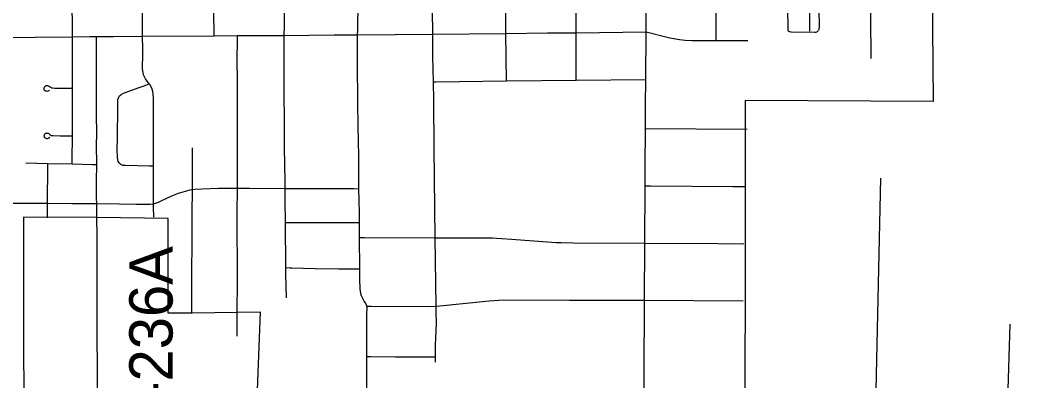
# Model space of a CAD drawing. Extents: x 0 to 34, y 0 to 22.
# Drawn here: x 3.379 to 4.037, y 17.897 to 18.133 of the extents above; entities that cross this region are included whole.
import ezdxf

# ---------------------------------------------------------------- set-up
doc = ezdxf.new("R2010")
doc.units = 0
for name, color, linetype in [('GM_X_City_Street', 7, 'Continuous'), ('GM_X_Corporation', 7, 'Continuous'), ('GM_X_County_Road', 7, 'Continuous'), ('GM_X_Minor_River', 7, 'Continuous'), ('GM_X_Township_Road', 7, 'Continuous'), ('GM_X_Township_Road_Text', 7, 'Continuous')]:
    doc.layers.add(name, color=color, linetype=linetype)

msp = doc.modelspace()

# ---------------------------------------------------------------- linework, layer by layer
at = {"layer": 'GM_X_City_Street'}
for p, q in [((3.78924, 18.06201), (3.85591, 18.06155)), ((3.52154, 17.92592), (3.52168, 17.94105))]:
    msp.add_line(p, q, dxfattribs=at)
for points in [[(3.74397, 18.09374), (3.74396, 18.09581), (3.74386, 18.1248), (3.74384, 18.12693), (3.74367, 18.15804), (3.74365, 18.17091), (3.74358, 18.18888), (3.74333, 18.21882), (3.7433, 18.22159), (3.74312, 18.25833), (3.74297, 18.26895), (3.74294, 18.27243), (3.74285, 18.29534), (3.7427, 18.31614), (3.74266, 18.31942), (3.74275, 18.34107), (3.74257, 18.3691), (3.74255, 18.37197)], [(3.55393, 17.95101), (3.55362, 17.96656), (3.55357, 17.97095), (3.55324, 18.0004), (3.55314, 18.01474), (3.55308, 18.02272), (3.55306, 18.02719), (3.55278, 18.04926), (3.55249, 18.10264), (3.55254, 18.123), (3.55259, 18.12912), (3.55242, 18.15395), (3.55232, 18.16907), (3.55219, 18.19902), (3.55195, 18.21675), (3.55197, 18.22129), (3.55201, 18.23095), (3.55177, 18.26639), (3.55175, 18.26971), (3.55152, 18.29743), (3.55154, 18.31431)], [(3.41357, 18.03875), (3.41358, 18.04153), (3.41363, 18.05719), (3.41367, 18.06793), (3.41369, 18.08845), (3.41369, 18.09124), (3.41368, 18.11903), (3.41367, 18.12208), (3.41361, 18.12659), (3.41358, 18.14522), (3.41348, 18.16786), (3.41339, 18.18403), (3.4133, 18.20424), (3.41325, 18.21747), (3.4132, 18.23222), (3.41301, 18.2633), (3.41302, 18.26496), (3.41305, 18.26948), (3.41276, 18.30744), (3.41274, 18.31039), (3.41273, 18.31248)], [(3.50663, 18.12274), (3.50639, 18.1392), (3.50633, 18.16878), (3.50621, 18.17521), (3.50583, 18.2111), (3.5058, 18.21649), (3.50576, 18.22792), (3.50544, 18.26596), (3.50541, 18.27011), (3.50527, 18.28829)], [(3.69828, 18.09329), (3.69785, 18.12436), (3.6977, 18.13403), (3.69734, 18.16704), (3.69731, 18.17056), (3.69709, 18.21533), (3.69711, 18.21837), (3.69709, 18.23608), (3.69685, 18.26418), (3.69693, 18.26864)], [(3.83569, 18.11969), (3.83575, 18.12715), (3.83606, 18.16905), (3.83602, 18.17174), (3.83598, 18.17466), (3.83555, 18.22717)], [(3.93719, 18.10788), (3.93686, 18.16163), (3.93681, 18.17013), (3.93694, 18.17278), (3.93718, 18.17451), (3.93786, 18.17692), (3.94513, 18.20403), (3.94606, 18.20813), (3.94621, 18.20927), (3.94625, 18.21023), (3.94616, 18.21115), (3.94592, 18.21178)], [(3.65163, 17.9088), (3.65163, 17.91223), (3.65163, 17.91988), (3.6521, 17.92949), (3.65224, 17.93417), (3.65211, 17.94196), (3.65207, 17.94561), (3.65186, 17.9606), (3.65149, 17.99033), (3.65071, 18.04918), (3.65046, 18.08024), (3.65026, 18.09248), (3.64999, 18.10924), (3.64986, 18.12392), (3.64955, 18.15609)], [(3.46697, 18.00387), (3.46674, 18.01072), (3.46679, 18.01257), (3.46675, 18.03369), (3.46677, 18.03728), (3.46681, 18.04584), (3.46681, 18.0816), (3.46667, 18.08475), (3.46639, 18.08634), (3.46588, 18.08787), (3.46521, 18.08934), (3.46442, 18.09073), (3.46399, 18.0913), (3.46166, 18.09447), (3.4609, 18.09577), (3.46031, 18.09713), (3.45992, 18.09853), (3.45968, 18.10128), (3.45959, 18.10463), (3.4597, 18.10775), (3.4597, 18.11404), (3.45964, 18.12248), (3.45963, 18.14203)], [(3.903, 18.13918), (3.90313, 18.12953), (3.90308, 18.1279), (3.90304, 18.12754), (3.90297, 18.12715), (3.90287, 18.1268), (3.90274, 18.12646), (3.90257, 18.12614), (3.90234, 18.12583), (3.9021, 18.12558), (3.90177, 18.12531), (3.90144, 18.12514), (3.90107, 18.125), (3.90069, 18.12489), (3.9003, 18.12484), (3.88472, 18.12523), (3.88398, 18.12528), (3.88365, 18.12536), (3.88332, 18.12549), (3.88292, 18.12595), (3.88281, 18.12632), (3.88278, 18.12677), (3.88261, 18.14201)], [(3.89713, 18.1259), (3.89716, 18.13858)], [(3.60669, 17.94544), (3.60648, 17.94612), (3.60617, 17.94684), (3.60568, 17.94761), (3.60493, 17.94877), (3.60396, 17.95048), (3.60316, 17.95228), (3.6027, 17.95382), (3.60245, 17.95531), (3.60231, 17.95695), (3.6021, 17.96315), (3.60204, 17.96998), (3.60187, 17.99045), (3.60183, 17.99422), (3.6018, 18.00041), (3.60176, 18.00663), (3.60151, 18.02245), (3.60146, 18.0283), (3.60132, 18.04382), (3.60091, 18.06351), (3.60083, 18.07883), (3.60063, 18.105), (3.60062, 18.12347)], [(3.78967, 18.12528), (3.80363, 18.12177), (3.80522, 18.12139), (3.80781, 18.1209), (3.81155, 18.12041), (3.81536, 18.12), (3.81966, 18.11978), (3.83569, 18.11969), (3.85645, 18.1197)], [(3.42971, 18.00334), (3.4297, 18.01012), (3.42962, 18.01275), (3.42952, 18.0163), (3.42942, 18.02222), (3.4294, 18.02722), (3.42955, 18.03842), (3.42956, 18.03946), (3.42947, 18.05027), (3.42954, 18.05953), (3.42948, 18.07034), (3.42949, 18.09659), (3.42934, 18.12015), (3.42932, 18.12222)], [(3.52168, 17.94105), (3.52186, 17.9621), (3.52163, 18.00617), (3.52179, 18.02288), (3.52194, 18.05438), (3.52183, 18.09493), (3.52173, 18.10532), (3.52178, 18.12158), (3.52179, 18.1229)], [(3.46677, 18.03728), (3.46425, 18.03733), (3.44818, 18.03765), (3.44674, 18.03782), (3.44542, 18.03834), (3.4444, 18.03917), (3.44372, 18.04034), (3.44333, 18.04153), (3.4431, 18.04335), (3.44298, 18.04768), (3.4431, 18.05609), (3.44331, 18.07586), (3.44337, 18.07892), (3.44344, 18.08069), (3.44375, 18.08209), (3.44453, 18.08348), (3.44554, 18.08434), (3.44709, 18.08512), (3.45013, 18.0862), (3.45681, 18.08861), (3.46008, 18.08984), (3.46399, 18.0913)], [(3.65026, 18.09248), (3.65191, 18.09251), (3.69828, 18.09329), (3.74397, 18.09374), (3.78946, 18.09419)], [(3.39872, 18.08719), (3.39837, 18.08684), (3.39791, 18.08658), (3.39745, 18.08638), (3.39695, 18.08632), (3.39647, 18.08639), (3.39604, 18.08652), (3.39567, 18.08673), (3.39538, 18.08698), (3.39519, 18.08733), (3.39507, 18.08774), (3.39506, 18.08813), (3.39513, 18.08855), (3.39529, 18.08903), (3.39558, 18.08952), (3.39595, 18.08984), (3.39644, 18.09012), (3.39683, 18.0902), (3.39725, 18.09022), (3.39796, 18.09002), (3.39867, 18.08956), (3.39899, 18.08928), (3.39931, 18.08899), (3.39961, 18.08881), (3.39992, 18.0887), (3.40029, 18.0886), (3.40065, 18.08855), (3.40221, 18.08846), (3.41154, 18.08845), (3.41369, 18.08845)], [(3.39877, 18.05604), (3.39828, 18.05566), (3.39782, 18.05539), (3.39738, 18.05528), (3.39691, 18.05523), (3.39643, 18.05532), (3.39609, 18.05547), (3.39569, 18.05577), (3.39541, 18.05615), (3.39524, 18.05657), (3.39514, 18.05702), (3.39514, 18.05746), (3.39525, 18.05792), (3.39545, 18.0583), (3.39578, 18.05861), (3.39615, 18.05883), (3.39657, 18.05898), (3.39698, 18.05905), (3.39741, 18.05902), (3.39776, 18.05888), (3.39811, 18.05866), (3.39879, 18.05806), (3.39909, 18.05782), (3.39974, 18.0575), (3.4003, 18.05738), (3.40107, 18.05732), (3.40558, 18.05714), (3.41139, 18.05717), (3.41363, 18.05719)], [(3.49195, 17.9406), (3.49184, 17.9488), (3.49205, 18.00606), (3.49227, 18.02194), (3.49244, 18.04936)], [(3.38309, 18.03939), (3.39755, 18.03908), (3.41357, 18.03875), (3.42688, 18.03847), (3.42955, 18.03842)], [(3.39731, 18.0034), (3.39737, 18.01297), (3.39736, 18.01503), (3.39752, 18.03533), (3.39755, 18.03908)], [(3.36565, 18.01302), (3.38479, 18.01303), (3.39737, 18.01297), (3.41336, 18.01289), (3.42962, 18.01275), (3.44454, 18.01263), (3.45539, 18.01238), (3.46456, 18.01235), (3.46607, 18.01251), (3.46679, 18.01257), (3.46813, 18.01305), (3.47005, 18.01376), (3.47179, 18.01451), (3.47887, 18.01779), (3.48324, 18.01955), (3.48773, 18.02097), (3.49079, 18.0217), (3.49227, 18.02194), (3.4939, 18.02221), (3.4986, 18.02253), (3.50942, 18.02282), (3.52179, 18.02288), (3.52967, 18.02287), (3.55308, 18.02272), (3.55927, 18.02269), (3.59511, 18.02262), (3.59823, 18.02254), (3.60151, 18.02245)], [(3.78902, 18.02446), (3.7927, 18.02444), (3.84665, 18.02405), (3.85437, 18.02404)], [(3.55324, 18.0004), (3.5553, 18.0004), (3.56005, 18.0004), (3.573, 18.00032), (3.59971, 18.00041), (3.6018, 18.00041)], [(3.60187, 17.99045), (3.60513, 17.99044), (3.65149, 17.99033), (3.68908, 17.99023), (3.69171, 17.99011), (3.6951, 17.9899), (3.70152, 17.98944), (3.72198, 17.98786), (3.73109, 17.98722), (3.73412, 17.98716), (3.74181, 17.98701), (3.78888, 17.98679), (3.83664, 17.98656), (3.85373, 17.98646)], [(3.55357, 17.97095), (3.55609, 17.97075), (3.55745, 17.97065), (3.57267, 17.97018), (3.58812, 17.96991), (3.59482, 17.96998), (3.59983, 17.96998), (3.60204, 17.96998)], [(3.60669, 17.94544), (3.60947, 17.94543), (3.64667, 17.94539), (3.65207, 17.94561), (3.65444, 17.9457), (3.68683, 17.94906), (3.69608, 17.94957), (3.73946, 17.94952), (3.78442, 17.94948), (3.78871, 17.94947), (3.85336, 17.94894)], [(3.60666, 17.87279), (3.60672, 17.8838), (3.6067, 17.89579), (3.60667, 17.91247), (3.60665, 17.92206), (3.60656, 17.93387), (3.60673, 17.94151), (3.60679, 17.94319), (3.60678, 17.94466), (3.60669, 17.94544)], [(3.60667, 17.91247), (3.60915, 17.91246), (3.62534, 17.91238), (3.64752, 17.91225), (3.65163, 17.91223)]]:
    msp.add_lwpolyline(points, dxfattribs=at)
at = {"layer": 'GM_X_Corporation'}
for points in [[(4.10014, 18.20248), (3.99865, 18.20243), (3.97691, 18.20118), (3.97791, 18.07974), (3.85475, 18.08023), (3.85476, 17.94557), (3.85405, 17.83728)], [(3.53433, 17.87365), (3.53693, 17.9415), (3.52157, 17.94132), (3.49184, 17.94088), (3.47638, 17.94083), (3.47645, 18.00302), (3.4296, 18.00362), (3.38167, 18.0038), (3.38158, 17.91884), (3.38195, 17.85678)]]:
    msp.add_lwpolyline(points, dxfattribs=at)
at = {"layer": 'GM_X_County_Road'}
for p, q in [((3.78967, 18.12528), (3.78974, 18.17122)), ((3.60062, 18.12347), (3.64986, 18.12392)), ((3.64986, 18.12392), (3.69785, 18.12436)), ((3.74386, 18.1248), (3.78967, 18.12528)), ((3.78946, 18.09419), (3.78967, 18.12528)), ((3.45964, 18.12248), (3.50663, 18.12274)), ((3.50663, 18.12274), (3.52179, 18.1229)), ((3.52179, 18.1229), (3.55254, 18.123)), ((3.78934, 18.07736), (3.78946, 18.09419)), ((3.78924, 18.06201), (3.78934, 18.07736)), ((3.78888, 17.98679), (3.78902, 18.02446)), ((3.78871, 17.94947), (3.78888, 17.98679))]:
    msp.add_line(p, q, dxfattribs=at)
for points in [[(3.60062, 18.12347), (3.60075, 18.12613), (3.60082, 18.12929), (3.60092, 18.14183), (3.60083, 18.1643), (3.60078, 18.16956)], [(3.55254, 18.123), (3.58534, 18.12342), (3.60062, 18.12347)], [(3.69785, 18.12436), (3.72518, 18.12461), (3.74386, 18.1248)], [(3.32893, 18.1213), (3.33781, 18.1214), (3.36897, 18.12165), (3.38922, 18.12186), (3.41367, 18.12208)], [(3.41367, 18.12208), (3.42498, 18.12219), (3.42932, 18.12222)], [(3.42932, 18.12222), (3.44051, 18.12231), (3.45964, 18.12248)], [(3.78902, 18.02446), (3.78907, 18.03648), (3.78924, 18.06201)], [(3.78856, 17.91303), (3.78866, 17.93696), (3.78871, 17.94947)], [(3.78827, 17.84915), (3.78846, 17.88461), (3.78856, 17.91303)]]:
    msp.add_lwpolyline(points, dxfattribs=at)
at = {"layer": 'GM_X_Minor_River'}
msp.add_lwpolyline([(3.94328, 18.02938), (3.93898, 17.83133), (4.02614, 17.86215), (4.02843, 17.93362)], dxfattribs=at)
at = {"layer": 'GM_X_Township_Road'}
msp.add_lwpolyline([(3.42984, 17.85995), (3.42996, 17.87086), (3.43012, 17.89735), (3.42987, 17.93314), (3.42989, 17.95747), (3.42985, 17.99148), (3.42971, 18.00334)], dxfattribs=at)

# ---------------------------------------------------------------- texts
at = {"layer": 'GM_X_Township_Road_Text'}
msp.add_text('T-236A', height=0.028409, rotation=90, dxfattribs=at).set_placement((3.47932, 17.86028))

doc.saveas('drawing.dxf')
